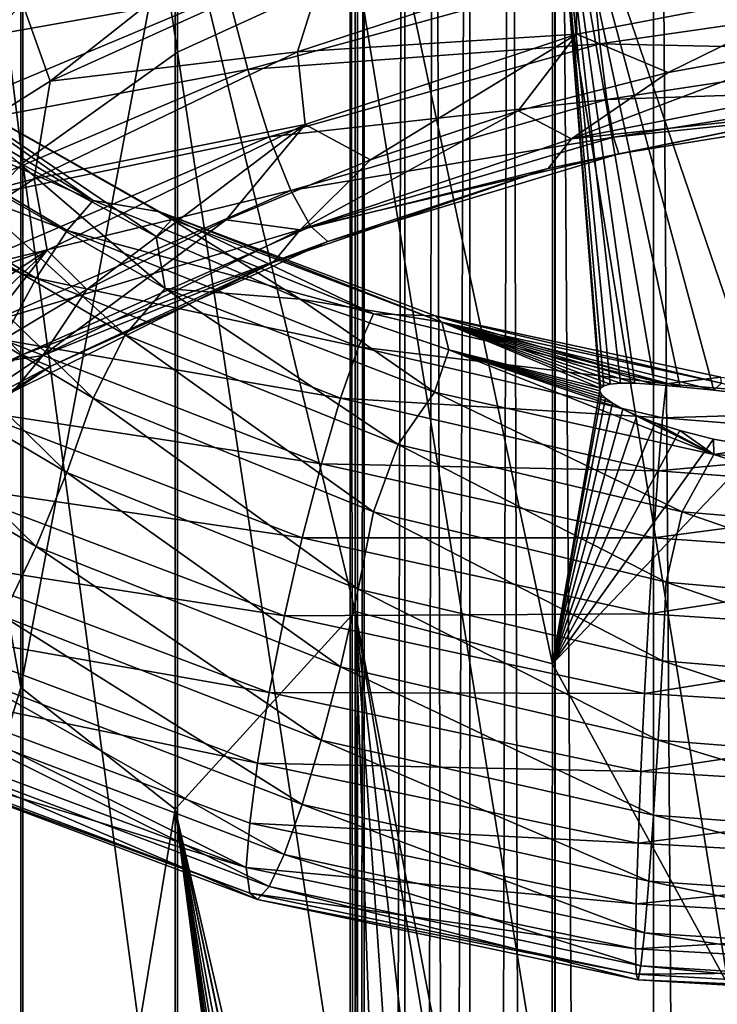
# Model space of a CAD drawing. Header units: metres. Extents: x -109 to 109, y -452 to 89.
# Tile 387 of 656: x -6.33 to -0.36, y -43.82 to -35.39. Entities that reach past the tile are written whole.
import ezdxf

# ---------------------------------------------------------------- set-up
doc = ezdxf.new("R2010")
doc.units = ezdxf.units.M
doc.layers.add('solid_K244270000C71_000_01', color=7, linetype='CONTINUOUS')
doc.layers.add('solid_k244270000c71_000_02', color=7, linetype='CONTINUOUS')

msp = doc.modelspace()

# ---------------------------------------------------------------- linework, layer by layer
at = {"layer": 'solid_K244270000C71_000_01'}
for points in [[(-1.420508, -35.000275, 815.856506), (-1.360745, -35.592628, 815.452881), (1.514215, -35.176086, 814.958252)], [(1.514215, -35.176086, 814.958252), (-1.360745, -35.592628, 815.452881), (1.447688, -35.654392, 814.425171)], [(-1.604352, -36.407417, 812.291809), (-0.775596, -35.839554, 811.592529), (0.516871, -35.6054, 811.338501)], [(0.768856, -35.94014, 811.862488), (-1.604352, -36.407417, 812.291809), (0.516871, -35.6054, 811.338501)], [(-1.360745, -35.592628, 815.452881), (-1.30096, -36.069771, 814.917969), (1.447688, -35.654392, 814.425171)], [(1.447688, -35.654392, 814.425171), (-1.30096, -36.069771, 814.917969), (1.385955, -35.980373, 813.795471)], [(-1.30096, -36.069771, 814.917969), (-1.245484, -36.39426, 814.286926), (1.385955, -35.980373, 813.795471)], [(1.385955, -35.980373, 813.795471), (-1.245484, -36.39426, 814.286926), (1.333435, -36.124462, 813.10614)], [(-1.245484, -36.39426, 814.286926), (-1.198288, -36.536621, 813.596802), (1.333435, -36.124462, 813.10614)], [(1.333435, -36.124462, 813.10614), (-1.198288, -36.536621, 813.596802), (0.606065, -36.170296, 812.57019)], [(-1.198288, -36.536621, 813.596802), (-1.803709, -36.661098, 812.976013), (0.606065, -36.170296, 812.57019)], [(-0.655596, -39.59977, 770.573364), (-0.795204, -40.203423, 770.734314), (1.734874, -40.426968, 771.249634)], [(1.798628, -39.807453, 771.100281), (-0.655596, -39.59977, 770.573364), (1.734874, -40.426968, 771.249634)]]:
    msp.add_3dface(points, dxfattribs=at)
at = {"layer": 'solid_k244270000c71_000_02'}
for points in [[(-3.5, -22.22611, 374.499908), (-3.5, -153.699997, 374.499908), (-3.38074, -153.699997, 375.405762)], [(-3.5, -22.22611, 374.499908), (-3.38175, -22.244411, 373.597809), (-3.5, -153.699997, 374.499908)], [(-3.38175, -22.244411, 375.402008), (-3.5, -22.22611, 374.499908), (-3.38074, -153.699997, 375.405762)], [(-3.38175, -22.244411, 373.597809), (-3.38074, -153.699997, 373.594025), (-3.5, -153.699997, 374.499908)], [(-3.38175, -22.244411, 373.597809), (-3.033048, -22.294632, 372.753296), (-3.38074, -153.699997, 373.594025)], [(-3.033048, -22.294632, 376.246521), (-3.38175, -22.244411, 375.402008), (-3.38074, -153.699997, 375.405762)], [(-3.033048, -22.294632, 372.753296), (-3.031089, -153.699997, 372.749908), (-3.38074, -153.699997, 373.594025)], [(-3.033048, -22.294632, 376.246521), (-3.38074, -153.699997, 375.405762), (-3.031089, -153.699997, 376.249908)], [(-3.033048, -22.294632, 372.753296), (-2.778137, -22.327826, 372.371063), (-3.031089, -153.699997, 372.749908)], [(-2.778136, -22.327826, 376.628754), (-3.033048, -22.294632, 376.246521), (-3.031089, -153.699997, 376.249908)], [(-2.778137, -22.327826, 372.371063), (-2.474925, -22.363464, 372.025085), (-3.031089, -153.699997, 372.749908)], [(-2.778136, -22.327826, 376.628754), (-3.031089, -153.699997, 376.249908), (-2.474874, -153.699997, 376.974792)], [(-2.474925, -22.363464, 376.974731), (-2.778136, -22.327826, 376.628754), (-2.474874, -153.699997, 376.974792)], [(-2.474925, -22.363464, 372.025085), (-2.474874, -153.699997, 372.025024), (-3.031089, -153.699997, 372.749908)], [(-2.474925, -22.363464, 372.025085), (-2.128955, -22.39905, 371.721863), (-2.474874, -153.699997, 372.025024)], [(-2.128955, -22.39905, 377.277954), (-2.474925, -22.363464, 376.974731), (-2.474874, -153.699997, 376.974792)], [(-2.128955, -22.39905, 371.721863), (-1.75, -153.699997, 371.468811), (-2.474874, -153.699997, 372.025024)], [(-2.128955, -22.39905, 377.277954), (-2.474874, -153.699997, 376.974792), (-1.75, -153.699997, 377.531006)], [(-2.128955, -22.39905, 371.721863), (-1.746732, -22.432095, 371.466919), (-1.75, -153.699997, 371.468811)], [(-1.746731, -22.432095, 377.532867), (-2.128955, -22.39905, 377.277954), (-1.75, -153.699997, 377.531006)], [(-1.746732, -22.432095, 371.466919), (-0.905867, -153.699997, 371.119171), (-1.75, -153.699997, 371.468811)], [(-1.746731, -22.432095, 377.532867), (-1.75, -153.699997, 377.531006), (-0.905867, -153.699997, 377.880646)], [(-1.746732, -22.432095, 371.466919), (-0.902252, -22.481905, 371.118195), (-0.905867, -153.699997, 371.119171)], [(-0.902251, -22.481905, 377.881622), (-1.746731, -22.432095, 377.532867), (-0.905867, -153.699997, 377.880646)], [(-0.902252, -22.481905, 371.118195), (0, -22.5, 370.999908), (-0.905867, -153.699997, 371.119171)], [(-0.902251, -22.481905, 377.881622), (-0.905867, -153.699997, 377.880646), (0, -153.699997, 377.999908)], [(0, -22.5, 370.999908), (0, -153.699997, 370.999908), (-0.905867, -153.699997, 371.119171)], [(0, -22.5, 377.999908), (-0.902251, -22.481905, 377.881622), (0, -153.699997, 377.999908)], [(-6.304805, -26.96813, 777.733093), (-4.980319, -35.666546, 792.186951), (-4.980319, -25.966936, 778.371338)], [(-4.980319, -25.966936, 778.371338), (-4.980319, -35.666546, 792.186951), (-3.437735, -34.96072, 792.721985)], [(-7.353192, -28.17984, 776.960693), (-6.304805, -36.612766, 791.469788), (-6.304805, -26.96813, 777.733093)], [(-6.304805, -26.96813, 777.733093), (-6.304805, -36.612766, 791.469788), (-4.980319, -35.666546, 792.186951)], [(-7.353192, -28.17984, 776.960693), (-7.353192, -37.757942, 790.601746), (-6.304805, -36.612766, 791.469788)], [(-1.767249, -33.436985, 761.369324), (0, -30.776539, 756.141907), (0, -38.604076, 769.570862)], [(-6.320303, -33.003544, 765.853088), (-6.320303, -41.104095, 778.352295), (-7.364774, -35.353928, 772.387451)], [(-4.999055, -34.081013, 765.334839), (-6.320303, -41.104095, 778.352295), (-6.320303, -33.003544, 765.853088)], [(-3.458888, -32.964348, 761.650452), (-3.458888, -40.453098, 773.734802), (-4.999055, -34.081013, 765.334839)], [(-1.767249, -40.90284, 773.418274), (-3.458888, -40.453098, 773.734802), (-3.458888, -32.964348, 761.650452)], [(-1.767249, -33.436985, 761.369324), (-1.767249, -40.90284, 773.418274), (-3.458888, -32.964348, 761.650452)], [(-0.386432, -38.560345, 769.518677), (-1.767249, -33.436985, 761.369324), (0, -38.604076, 769.570862)], [(-1.361102, -38.563873, 769.71167), (-1.767249, -40.90284, 773.418274), (-1.767249, -33.436985, 761.369324)], [(-1.355274, -38.541058, 769.674194), (-1.361102, -38.563873, 769.71167), (-1.767249, -33.436985, 761.369324)], [(-1.328286, -38.521614, 769.635742), (-1.355274, -38.541058, 769.674194), (-1.767249, -33.436985, 761.369324)], [(-1.27264, -38.506969, 769.596802), (-1.328286, -38.521614, 769.635742), (-1.767249, -33.436985, 761.369324)], [(-1.184132, -38.499554, 769.561157), (-1.27264, -38.506969, 769.596802), (-1.767249, -33.436985, 761.369324)], [(-1.061857, -38.500362, 769.532166), (-1.184132, -38.499554, 769.561157), (-1.767249, -33.436985, 761.369324)], [(-0.894195, -38.510166, 769.511414), (-1.061857, -38.500362, 769.532166), (-1.767249, -33.436985, 761.369324)], [(-0.674988, -38.529732, 769.504272), (-0.894195, -38.510166, 769.511414), (-1.767249, -33.436985, 761.369324)], [(-0.386432, -38.560345, 769.518677), (-0.674988, -38.529732, 769.504272), (-1.767249, -33.436985, 761.369324)], [(-4.999055, -34.081013, 765.334839), (-4.999055, -42.147388, 777.765442), (-6.320303, -41.104095, 778.352295)], [(-3.458888, -40.453098, 773.734802), (-4.999055, -42.147388, 777.765442), (-4.999055, -34.081013, 765.334839)], [(-6.069023, -35.912601, 810.877502), (-6.307651, -35.249714, 810.885071), (-3.836303, -34.148914, 810.979736)], [(-3.69117, -34.838959, 810.953491), (-6.069023, -35.912601, 810.877502), (-3.836303, -34.148914, 810.979736)], [(-1.744606, -34.526196, 793.051331), (0, -45.258682, 806.240356), (0, -34.381973, 793.160645)], [(-7.900163, -35.057236, 815.858826), (-7.71641, -35.723232, 816.020691), (-4.693108, -34.467445, 816.262939)], [(-4.693108, -34.467445, 816.262939), (-7.71641, -35.723232, 816.020691), (-4.547975, -35.161072, 816.227966)], [(-3.437735, -34.96072, 792.721985), (-1.744606, -45.393581, 806.119751), (-1.744606, -34.526196, 793.051331)], [(-1.744606, -34.526196, 793.051331), (-1.744606, -45.393581, 806.119751), (0, -45.258682, 806.240356)], [(-6.307651, -35.249714, 810.885071), (-8.581551, -36.668461, 810.511292), (-6.588395, -34.624626, 811.075012)], [(-3.951812, -35.661987, 811.112366), (-6.069023, -35.912601, 810.877502), (-3.69117, -34.838959, 810.953491)], [(-1.574191, -34.88335, 810.946045), (-3.951812, -35.661987, 811.112366), (-3.69117, -34.838959, 810.953491)], [(-1.558034, -35.512615, 811.256348), (-3.951812, -35.661987, 811.112366), (-1.574191, -34.88335, 810.946045)], [(0.81816, -35.053867, 810.818054), (-1.558034, -35.512615, 811.256348), (-1.574191, -34.88335, 810.946045)], [(-4.980319, -35.666546, 792.186951), (-3.437735, -45.800003, 805.756287), (-3.437735, -34.96072, 792.721985)], [(-3.437735, -34.96072, 792.721985), (-3.437735, -45.800003, 805.756287), (-1.744606, -45.393581, 806.119751)], [(-4.547975, -35.161072, 816.227966), (-4.377227, -35.814709, 816.001892), (-1.420508, -35.000275, 815.856506)], [(-1.420508, -35.000275, 815.856506), (-4.377227, -35.814709, 816.001892), (-1.360745, -35.592628, 815.452881)], [(0.81816, -35.053867, 810.818054), (-0.775596, -35.839554, 811.592529), (-1.558034, -35.512615, 811.256348)], [(0.81816, -35.053867, 810.818054), (0.516871, -35.6054, 811.338501), (-0.775596, -35.839554, 811.592529)], [(-7.71641, -35.723232, 816.020691), (-7.477782, -36.389812, 816.004639), (-4.547975, -35.161072, 816.227966)], [(-4.547975, -35.161072, 816.227966), (-7.477782, -36.389812, 816.004639), (-4.377227, -35.814709, 816.001892)], [(-8.256898, -37.291676, 810.532288), (-8.581551, -36.668461, 810.511292), (-6.307651, -35.249714, 810.885071)], [(-6.069023, -35.912601, 810.877502), (-8.256898, -37.291676, 810.532288), (-6.307651, -35.249714, 810.885071)], [(-6.320303, -41.104095, 778.352295), (-7.364774, -44.53812, 785.462524), (-7.364774, -35.353928, 772.387451)], [(-1.558034, -35.512615, 811.256348), (-3.886487, -36.285458, 811.424194), (-3.951812, -35.661987, 811.112366)], [(-1.558034, -35.512615, 811.256348), (-3.32722, -36.588036, 811.858337), (-3.886487, -36.285458, 811.424194)], [(-1.558034, -35.512615, 811.256348), (-2.060901, -36.167393, 811.765808), (-3.32722, -36.588036, 811.858337)], [(-1.558034, -35.512615, 811.256348), (-0.775596, -35.839554, 811.592529), (-2.060901, -36.167393, 811.765808)], [(-7.923611, -35.607464, 767.726013), (-5.700886, -36.934971, 767.595459), (-8.235159, -35.823036, 767.16687)], [(-7.327026, -35.791069, 768.296875), (-5.700886, -36.934971, 767.595459), (-7.923611, -35.607464, 767.726013)], [(-4.377227, -35.814709, 816.001892), (-4.19307, -36.389511, 815.610718), (-1.360745, -35.592628, 815.452881)], [(-1.360745, -35.592628, 815.452881), (-4.19307, -36.389511, 815.610718), (-1.30096, -36.069771, 814.917969)], [(-6.304805, -36.612766, 791.469788), (-4.980319, -46.460186, 805.165894), (-4.980319, -35.666546, 792.186951)], [(-3.951812, -35.661987, 811.112366), (-6.208701, -36.748802, 811.010071), (-6.069023, -35.912601, 810.877502)], [(-3.886487, -36.285458, 811.424194), (-6.208701, -36.748802, 811.010071), (-3.951812, -35.661987, 811.112366)], [(-4.980319, -35.666546, 792.186951), (-4.980319, -46.460186, 805.165894), (-3.437735, -45.800003, 805.756287)], [(-8.235159, -35.823036, 767.16687), (-5.925039, -37.191124, 767.013672), (-8.601694, -36.184418, 766.692566)], [(-5.700886, -36.934971, 767.595459), (-5.925039, -37.191124, 767.013672), (-8.235159, -35.823036, 767.16687)], [(-7.477782, -36.389812, 816.004639), (-7.197038, -37.011963, 815.802307), (-4.377227, -35.814709, 816.001892)], [(-7.327026, -35.791069, 768.296875), (-7.18017, -35.875698, 768.902649), (-5.027792, -37.098476, 768.829224)], [(-7.327026, -35.791069, 768.296875), (-5.027792, -37.098476, 768.829224), (-5.130651, -37.032825, 768.215149)], [(-7.327026, -35.791069, 768.296875), (-5.130651, -37.032825, 768.215149), (-5.700886, -36.934971, 767.595459)], [(-4.377227, -35.814709, 816.001892), (-7.197038, -37.011963, 815.802307), (-4.19307, -36.389511, 815.610718)], [(-7.18017, -35.875698, 768.902649), (-6.349195, -36.605145, 769.406921), (-5.162702, -37.244625, 769.382141)], [(-5.027792, -37.098476, 768.829224), (-7.18017, -35.875698, 768.902649), (-5.162702, -37.244625, 769.382141)], [(-1.604352, -36.407417, 812.291809), (-2.060901, -36.167393, 811.765808), (-0.775596, -35.839554, 811.592529)], [(-6.208701, -36.748802, 811.010071), (-8.256898, -37.291676, 810.532288), (-6.069023, -35.912601, 810.877502)], [(0.768856, -35.94014, 811.862488), (0.606065, -36.170296, 812.57019), (-1.604352, -36.407417, 812.291809)], [(-4.19307, -36.389511, 815.610718), (-4.008847, -36.848965, 815.088867), (-1.30096, -36.069771, 814.917969)], [(-1.30096, -36.069771, 814.917969), (-4.008847, -36.848965, 815.088867), (-1.245484, -36.39426, 814.286926)], [(-8.601694, -36.184418, 766.692566), (-6.188754, -37.600163, 766.511292), (-8.997012, -36.659821, 766.32782)], [(-5.925039, -37.191124, 767.013672), (-6.188754, -37.600163, 766.511292), (-8.601694, -36.184418, 766.692566)], [(-3.928524, -37.186165, 812.449463), (-3.32722, -36.588036, 811.858337), (-2.060901, -36.167393, 811.765808)], [(-1.604352, -36.407417, 812.291809), (-3.928524, -37.186165, 812.449463), (-2.060901, -36.167393, 811.765808)], [(-1.604352, -36.407417, 812.291809), (0.606065, -36.170296, 812.57019), (-1.803709, -36.661098, 812.976013)], [(-3.886487, -36.285458, 811.424194), (-6.096309, -37.359161, 811.328308), (-6.208701, -36.748802, 811.010071)], [(-3.886487, -36.285458, 811.424194), (-5.757145, -37.698074, 811.806519), (-6.096309, -37.359161, 811.328308)], [(-3.886487, -36.285458, 811.424194), (-4.563036, -37.099445, 811.871155), (-5.757145, -37.698074, 811.806519)], [(-3.886487, -36.285458, 811.424194), (-3.32722, -36.588036, 811.858337), (-4.563036, -37.099445, 811.871155)], [(-7.197038, -37.011963, 815.802307), (-6.894248, -37.553028, 815.437866), (-4.19307, -36.389511, 815.610718)], [(-4.19307, -36.389511, 815.610718), (-6.894248, -37.553028, 815.437866), (-4.008847, -36.848965, 815.088867)], [(-4.008847, -36.848965, 815.088867), (-3.837898, -37.156883, 814.470581), (-1.245484, -36.39426, 814.286926)], [(-1.604352, -36.407417, 812.291809), (-1.803709, -36.661098, 812.976013), (-3.928524, -37.186165, 812.449463)], [(-1.245484, -36.39426, 814.286926), (-3.837898, -37.156883, 814.470581), (-1.198288, -36.536621, 813.596802)], [(-5.426731, -38.086643, 770.1922), (-7.232982, -36.457073, 769.933289), (-7.593548, -36.805634, 770.314148)], [(-6.349195, -36.605145, 769.406921), (-7.232982, -36.457073, 769.933289), (-5.086085, -37.687366, 769.847168)], [(-5.426731, -38.086643, 770.1922), (-5.086085, -37.687366, 769.847168), (-7.232982, -36.457073, 769.933289)], [(-3.837898, -37.156883, 814.470581), (-3.692466, -37.284931, 813.792053), (-1.198288, -36.536621, 813.596802)], [(-1.198288, -36.536621, 813.596802), (-3.692466, -37.284931, 813.792053), (-1.803709, -36.661098, 812.976013)], [(-6.188754, -37.600163, 766.511292), (-6.473178, -38.126854, 766.115051), (-8.997012, -36.659821, 766.32782)], [(-7.353192, -37.757942, 790.601746), (-6.304805, -47.345219, 804.37439), (-6.304805, -36.612766, 791.469788)], [(-5.162702, -37.244625, 769.382141), (-6.349195, -36.605145, 769.406921), (-5.086085, -37.687366, 769.847168)], [(-6.304805, -36.612766, 791.469788), (-6.304805, -47.345219, 804.37439), (-4.980319, -46.460186, 805.165894)], [(-3.928524, -37.186165, 812.449463), (-4.563036, -37.099445, 811.871155), (-3.32722, -36.588036, 811.858337)], [(-3.692466, -37.284931, 813.792053), (-4.158848, -37.465492, 813.106262), (-1.803709, -36.661098, 812.976013)], [(-3.928524, -37.186165, 812.449463), (-1.803709, -36.661098, 812.976013), (-4.158848, -37.465492, 813.106262)], [(-6.208701, -36.748802, 811.010071), (-8.275435, -38.120842, 810.654297), (-8.256898, -37.291676, 810.532288)], [(-6.096309, -37.359161, 811.328308), (-8.275435, -38.120842, 810.654297), (-6.208701, -36.748802, 811.010071)], [(-7.593548, -36.805634, 770.314148), (-7.926393, -37.303043, 770.552368), (-5.702888, -38.628414, 770.398315)], [(-5.426731, -38.086643, 770.1922), (-7.593548, -36.805634, 770.314148), (-5.702888, -38.628414, 770.398315)], [(-6.894248, -37.553028, 815.437866), (-6.591347, -37.978874, 814.943726), (-4.008847, -36.848965, 815.088867)], [(-4.008847, -36.848965, 815.088867), (-6.591347, -37.978874, 814.943726), (-3.837898, -37.156883, 814.470581)], [(-5.700886, -36.934971, 767.595459), (-3.299611, -37.906303, 767.668152), (-5.925039, -37.191124, 767.013672)], [(-5.130651, -37.032825, 768.215149), (-3.299611, -37.906303, 767.668152), (-5.700886, -36.934971, 767.595459)], [(-5.130651, -37.032825, 768.215149), (-5.027792, -37.098476, 768.829224), (-2.716786, -37.977692, 768.955322)], [(-5.130651, -37.032825, 768.215149), (-2.716786, -37.977692, 768.955322), (-2.772403, -37.923351, 768.335938)], [(-5.130651, -37.032825, 768.215149), (-2.772403, -37.923351, 768.335938), (-3.299611, -37.906303, 767.668152)], [(-6.591347, -37.978874, 814.943726), (-6.310274, -38.255684, 814.35199), (-3.837898, -37.156883, 814.470581)], [(-3.837898, -37.156883, 814.470581), (-6.310274, -38.255684, 814.35199), (-3.692466, -37.284931, 813.792053)], [(-6.133103, -38.262997, 812.342224), (-5.757145, -37.698074, 811.806519), (-4.563036, -37.099445, 811.871155)], [(-3.928524, -37.186165, 812.449463), (-6.133103, -38.262997, 812.342224), (-4.563036, -37.099445, 811.871155)], [(-5.027792, -37.098476, 768.829224), (-5.162702, -37.244625, 769.382141), (-3.929161, -37.781364, 769.416748)], [(-2.716786, -37.977692, 768.955322), (-5.027792, -37.098476, 768.829224), (-3.929161, -37.781364, 769.416748)], [(-5.925039, -37.191124, 767.013672), (-3.429348, -38.188549, 767.070984), (-6.188754, -37.600163, 766.511292)], [(-3.928524, -37.186165, 812.449463), (-4.158848, -37.465492, 813.106262), (-6.133103, -38.262997, 812.342224)], [(-3.299611, -37.906303, 767.668152), (-3.429348, -38.188549, 767.070984), (-5.925039, -37.191124, 767.013672)], [(-3.929161, -37.781364, 769.416748), (-5.162702, -37.244625, 769.382141), (-5.086085, -37.687366, 769.847168)], [(-8.238585, -37.897751, 770.625183), (-5.927504, -39.262665, 770.442261), (-7.926393, -37.303043, 770.552368)], [(-5.927504, -39.262665, 770.442261), (-5.702888, -38.628414, 770.398315), (-7.926393, -37.303043, 770.552368)], [(-6.310274, -38.255684, 814.35199), (-6.071154, -38.357311, 813.697083), (-3.692466, -37.284931, 813.792053)], [(-3.692466, -37.284931, 813.792053), (-6.071154, -38.357311, 813.697083), (-4.158848, -37.465492, 813.106262)], [(-6.096309, -37.359161, 811.328308), (-8.119576, -38.711277, 810.983459), (-8.275435, -38.120842, 810.654297)], [(-6.096309, -37.359161, 811.328308), (-7.976373, -39.142097, 811.455017), (-8.119576, -38.711277, 810.983459)], [(-6.096309, -37.359161, 811.328308), (-6.898465, -38.380318, 811.66687), (-7.976373, -39.142097, 811.455017)], [(-6.096309, -37.359161, 811.328308), (-5.757145, -37.698074, 811.806519), (-6.898465, -38.380318, 811.66687)], [(-6.071154, -38.357311, 813.697083), (-6.38858, -38.569176, 812.968689), (-4.158848, -37.465492, 813.106262)], [(-6.133103, -38.262997, 812.342224), (-4.158848, -37.465492, 813.106262), (-6.38858, -38.569176, 812.968689)], [(-6.188754, -37.600163, 766.511292), (-3.581984, -38.628414, 766.5495), (-6.473178, -38.126854, 766.115051)], [(-3.429348, -38.188549, 767.070984), (-3.581984, -38.628414, 766.5495), (-6.188754, -37.600163, 766.511292)], [(-7.353192, -37.757942, 790.601746), (-7.353192, -48.41634, 803.416504), (-6.304805, -47.345219, 804.37439)], [(-6.133103, -38.262997, 812.342224), (-6.898465, -38.380318, 811.66687), (-5.757145, -37.698074, 811.806519)], [(-3.08962, -39.023502, 770.273804), (-5.086085, -37.687366, 769.847168), (-5.426731, -38.086643, 770.1922)], [(-3.929161, -37.781364, 769.416748), (-5.086085, -37.687366, 769.847168), (-2.77889, -38.576199, 769.962158)], [(-3.08962, -39.023502, 770.273804), (-2.77889, -38.576199, 769.962158), (-5.086085, -37.687366, 769.847168)], [(-2.655187, -38.214413, 769.51355), (-3.929161, -37.781364, 769.416748), (-2.77889, -38.576199, 769.962158)], [(-2.716786, -37.977692, 768.955322), (-3.929161, -37.781364, 769.416748), (-2.655187, -38.214413, 769.51355)], [(-8.605548, -38.486332, 770.52948), (-6.191527, -39.897827, 770.314026), (-8.238585, -37.897751, 770.625183)], [(-6.191527, -39.897827, 770.314026), (-5.927504, -39.262665, 770.442261), (-8.238585, -37.897751, 770.625183)], [(-3.299611, -37.906303, 767.668152), (-0.794925, -38.503513, 767.959229), (-3.429348, -38.188549, 767.070984)], [(-2.772403, -37.923351, 768.335938), (-0.794925, -38.503513, 767.959229), (-3.299611, -37.906303, 767.668152)], [(-2.772403, -37.923351, 768.335938), (-2.716786, -37.977692, 768.955322), (-0.320365, -38.499054, 769.293701)], [(-2.772403, -37.923351, 768.335938), (-0.320365, -38.499054, 769.293701), (-0.326992, -38.448036, 768.672363)], [(-2.772403, -37.923351, 768.335938), (-0.326992, -38.448036, 768.672363), (-0.794925, -38.503513, 767.959229)], [(-6.591347, -37.978874, 814.943726), (-8.96752, -39.434265, 814.499512), (-6.310274, -38.255684, 814.35199)], [(-2.716786, -37.977692, 768.955322), (-1.355274, -38.541058, 769.674194), (-1.328286, -38.521614, 769.635742)], [(-2.716786, -37.977692, 768.955322), (-2.655187, -38.214413, 769.51355), (-1.355274, -38.541058, 769.674194)], [(-2.716786, -37.977692, 768.955322), (-1.328286, -38.521614, 769.635742), (-1.27264, -38.506969, 769.596802)], [(-2.716786, -37.977692, 768.955322), (-1.27264, -38.506969, 769.596802), (-1.184132, -38.499554, 769.561157)], [(-2.716786, -37.977692, 768.955322), (-1.184132, -38.499554, 769.561157), (-1.061857, -38.500362, 769.532166)], [(-2.716786, -37.977692, 768.955322), (-1.061857, -38.500362, 769.532166), (-0.894195, -38.510166, 769.511414)], [(-2.716786, -37.977692, 768.955322), (-0.894195, -38.510166, 769.511414), (-0.674988, -38.529732, 769.504272)], [(-2.716786, -37.977692, 768.955322), (-0.674988, -38.529732, 769.504272), (-0.386432, -38.560345, 769.518677)], [(-0.320365, -38.499054, 769.293701), (-2.716786, -37.977692, 768.955322), (-0.386432, -38.560345, 769.518677)], [(-5.426731, -38.086643, 770.1922), (-5.702888, -38.628414, 770.398315), (-3.30077, -39.601101, 770.453857)], [(-3.08962, -39.023502, 770.273804), (-5.426731, -38.086643, 770.1922), (-3.30077, -39.601101, 770.453857)], [(-6.473178, -38.126854, 766.115051), (-3.746605, -39.188419, 766.131775), (-6.757705, -38.729343, 765.847778)], [(-3.581984, -38.628414, 766.5495), (-3.746605, -39.188419, 766.131775), (-6.473178, -38.126854, 766.115051)], [(-8.96752, -39.434265, 814.499512), (-8.58512, -39.666492, 813.947449), (-6.310274, -38.255684, 814.35199)], [(-6.310274, -38.255684, 814.35199), (-8.58512, -39.666492, 813.947449), (-6.071154, -38.357311, 813.697083)], [(-6.133103, -38.262997, 812.342224), (-6.38858, -38.569176, 812.968689), (-8.150474, -39.615547, 811.985229)], [(-6.133103, -38.262997, 812.342224), (-8.150474, -39.615547, 811.985229), (-6.898465, -38.380318, 811.66687)], [(-3.429348, -38.188549, 767.070984), (-0.82618, -38.796631, 767.354553), (-3.581984, -38.628414, 766.5495)], [(-0.794925, -38.503513, 767.959229), (-0.82618, -38.796631, 767.354553), (-3.429348, -38.188549, 767.070984)], [(-2.655187, -38.214413, 769.51355), (-2.77889, -38.576199, 769.962158), (-0.384367, -39.109001, 770.291321)], [(-2.655187, -38.214413, 769.51355), (-1.16434, -38.721451, 769.902954), (-1.253193, -38.671646, 769.848938)], [(-2.655187, -38.214413, 769.51355), (-0.384367, -39.109001, 770.291321), (-1.16434, -38.721451, 769.902954)], [(-2.655187, -38.214413, 769.51355), (-1.253193, -38.671646, 769.848938), (-1.314746, -38.627499, 769.797424)], [(-2.655187, -38.214413, 769.51355), (-1.314746, -38.627499, 769.797424), (-1.348612, -38.592205, 769.752197)], [(-2.655187, -38.214413, 769.51355), (-1.348612, -38.592205, 769.752197), (-1.361102, -38.563873, 769.71167)], [(-2.655187, -38.214413, 769.51355), (-1.361102, -38.563873, 769.71167), (-1.355274, -38.541058, 769.674194)], [(-8.58512, -39.666492, 813.947449), (-8.259797, -39.730469, 813.327454), (-6.071154, -38.357311, 813.697083)], [(-6.071154, -38.357311, 813.697083), (-8.259797, -39.730469, 813.327454), (-6.38858, -38.569176, 812.968689)], [(-6.476054, -40.493774, 770.032349), (-6.191527, -39.897827, 770.314026), (-8.605548, -38.486332, 770.52948)], [(-0.794925, -38.503513, 767.959229), (1.734265, -38.718029, 768.478394), (-0.82618, -38.796631, 767.354553)], [(-0.326992, -38.448036, 768.672363), (1.734265, -38.718029, 768.478394), (-0.794925, -38.503513, 767.959229)], [(-0.320365, -38.499054, 769.293701), (-0.386432, -38.560345, 769.518677), (0, -38.604076, 769.570862)], [(-0.655596, -39.59977, 770.573364), (-2.77889, -38.576199, 769.962158), (-3.08962, -39.023502, 770.273804)], [(-0.655596, -39.59977, 770.573364), (-0.384367, -39.109001, 770.291321), (-2.77889, -38.576199, 769.962158)], [(-1.361102, -38.563873, 769.71167), (-1.348612, -38.592205, 769.752197), (-1.767249, -40.90284, 773.418274)], [(-1.348612, -38.592205, 769.752197), (-1.314746, -38.627499, 769.797424), (-1.767249, -40.90284, 773.418274)], [(-5.927504, -39.262665, 770.442261), (-3.430775, -40.261375, 770.477966), (-5.702888, -38.628414, 770.398315)], [(-3.430775, -40.261375, 770.477966), (-3.30077, -39.601101, 770.453857), (-5.702888, -38.628414, 770.398315)], [(-3.581984, -38.628414, 766.5495), (-0.862952, -39.249638, 766.823486), (-3.746605, -39.188419, 766.131775)], [(-0.82618, -38.796631, 767.354553), (-0.862952, -39.249638, 766.823486), (-3.581984, -38.628414, 766.5495)], [(-1.314746, -38.627499, 769.797424), (-1.253193, -38.671646, 769.848938), (-1.767249, -40.90284, 773.418274)], [(-1.253193, -38.671646, 769.848938), (-1.16434, -38.721451, 769.902954), (-1.767249, -40.90284, 773.418274)], [(-6.757705, -38.729343, 765.847778), (-3.911286, -39.824253, 765.842102), (-7.021729, -39.366089, 765.731995)], [(-3.746605, -39.188419, 766.131775), (-3.911286, -39.824253, 765.842102), (-6.757705, -38.729343, 765.847778)], [(-1.16434, -38.721451, 769.902954), (-1.04588, -38.776295, 769.959717), (-1.767249, -40.90284, 773.418274)], [(-0.384367, -39.109001, 770.291321), (-1.04588, -38.776295, 769.959717), (-1.16434, -38.721451, 769.902954)], [(1.734265, -38.718029, 768.478394), (1.802454, -39.006443, 767.874329), (-0.82618, -38.796631, 767.354553)], [(-1.04588, -38.776295, 769.959717), (-0.887237, -38.837875, 770.021973), (-1.767249, -40.90284, 773.418274)], [(-0.887237, -38.837875, 770.021973), (-0.676154, -38.905651, 770.091431), (-1.767249, -40.90284, 773.418274)], [(-0.384367, -39.109001, 770.291321), (-0.887237, -38.837875, 770.021973), (-1.04588, -38.776295, 769.959717)], [(-0.384367, -39.109001, 770.291321), (-0.676154, -38.905651, 770.091431), (-0.887237, -38.837875, 770.021973)], [(-0.82618, -38.796631, 767.354553), (1.802454, -39.006443, 767.874329), (-0.862952, -39.249638, 766.823486)], [(-0.676154, -38.905651, 770.091431), (-0.389392, -38.978275, 770.170959), (-1.767249, -40.90284, 773.418274)], [(-0.384367, -39.109001, 770.291321), (-0.389392, -38.978275, 770.170959), (-0.676154, -38.905651, 770.091431)], [(-3.08962, -39.023502, 770.273804), (-3.30077, -39.601101, 770.453857), (-0.795204, -40.203423, 770.734314)], [(-0.655596, -39.59977, 770.573364), (-3.08962, -39.023502, 770.273804), (-0.795204, -40.203423, 770.734314)], [(-0.389392, -38.978275, 770.170959), (0, -39.047306, 770.261658), (-1.767249, -40.90284, 773.418274)], [(1.802454, -39.006443, 767.874329), (1.882679, -39.454494, 767.343872), (-0.862952, -39.249638, 766.823486)], [(-0.384367, -39.109001, 770.291321), (0, -39.047306, 770.261658), (-0.389392, -38.978275, 770.170959)], [(-1.767249, -40.90284, 773.418274), (0, -39.047306, 770.261658), (0, -44.131359, 777.75293)], [(1.798628, -39.807453, 771.100281), (-0.384367, -39.109001, 770.291321), (-0.655596, -39.59977, 770.573364)], [(-0.384367, -39.109001, 770.291321), (2.021948, -39.278408, 770.843628), (0, -39.047306, 770.261658)], [(1.798628, -39.807453, 771.100281), (2.021948, -39.278408, 770.843628), (-0.384367, -39.109001, 770.291321)], [(-3.746605, -39.188419, 766.131775), (-0.902612, -39.824081, 766.394958), (-3.911286, -39.824253, 765.842102)], [(-0.862952, -39.249638, 766.823486), (-0.902612, -39.824081, 766.394958), (-3.746605, -39.188419, 766.131775)], [(-6.191527, -39.897827, 770.314026), (-3.583589, -40.927017, 770.327393), (-5.927504, -39.262665, 770.442261)], [(-3.583589, -40.927017, 770.327393), (-3.430775, -40.261375, 770.477966), (-5.927504, -39.262665, 770.442261)], [(-0.862952, -39.249638, 766.823486), (1.882679, -39.454494, 767.343872), (-0.902612, -39.824081, 766.394958)], [(-7.021729, -39.366089, 765.731995), (-4.0641, -40.491898, 765.70459), (-7.246345, -39.996304, 765.783142)], [(-3.911286, -39.824253, 765.842102), (-4.0641, -40.491898, 765.70459), (-7.021729, -39.366089, 765.731995)], [(1.882679, -39.454494, 767.343872), (1.969203, -40.024067, 766.91571), (-0.902612, -39.824081, 766.394958)], [(-3.430775, -40.261375, 770.477966), (-0.826524, -40.875534, 770.748291), (-3.30077, -39.601101, 770.453857)], [(-0.826524, -40.875534, 770.748291), (-0.795204, -40.203423, 770.734314), (-3.30077, -39.601101, 770.453857)], [(-3.911286, -39.824253, 765.842102), (-0.942286, -40.474571, 766.093994), (-4.0641, -40.491898, 765.70459)], [(-0.902612, -39.824081, 766.394958), (-0.942286, -40.474571, 766.093994), (-3.911286, -39.824253, 765.842102)], [(-0.902612, -39.824081, 766.394958), (1.969203, -40.024067, 766.91571), (-0.942286, -40.474571, 766.093994)], [(-6.476054, -40.493774, 770.032349), (-3.74827, -41.555759, 770.022583), (-6.191527, -39.897827, 770.314026)], [(-3.74827, -41.555759, 770.022583), (-3.583589, -40.927017, 770.327393), (-6.191527, -39.897827, 770.314026)], [(-7.246345, -39.996304, 765.783142), (-4.194106, -41.148315, 765.736084), (-7.419518, -40.580849, 765.987976)], [(-4.0641, -40.491898, 765.70459), (-4.194106, -41.148315, 765.736084), (-7.246345, -39.996304, 765.783142)], [(1.969203, -40.024067, 766.91571), (2.055759, -40.670101, 766.61499), (-0.942286, -40.474571, 766.093994)], [(-0.826524, -40.875534, 770.748291), (1.803204, -41.096432, 771.263428), (-0.795204, -40.203423, 770.734314)], [(1.803204, -41.096432, 771.263428), (1.734874, -40.426968, 771.249634), (-0.795204, -40.203423, 770.734314)], [(-3.583589, -40.927017, 770.327393), (-0.863339, -41.554756, 770.586365), (-3.430775, -40.261375, 770.477966)], [(-0.863339, -41.554756, 770.586365), (-0.826524, -40.875534, 770.748291), (-3.430775, -40.261375, 770.477966)], [(-3.458888, -40.453098, 773.734802), (-3.461712, -48.81279, 785.232605), (-4.999055, -42.147388, 777.765442)], [(-3.417575, -48.822666, 785.213562), (-3.461712, -48.81279, 785.232605), (-3.458888, -40.453098, 773.734802)], [(-3.173623, -48.881435, 785.122253), (-3.417575, -48.822666, 785.213562), (-3.458888, -40.453098, 773.734802)], [(-2.871872, -48.959087, 785.035156), (-3.173623, -48.881435, 785.122253), (-3.458888, -40.453098, 773.734802)], [(-2.495459, -49.057079, 784.957092), (-2.871872, -48.959087, 785.035156), (-3.458888, -40.453098, 773.734802)], [(-2.010607, -49.178661, 784.895996), (-2.495459, -49.057079, 784.957092), (-3.458888, -40.453098, 773.734802)], [(-1.777887, -49.233822, 784.880127), (-2.010607, -49.178661, 784.895996), (-3.458888, -40.453098, 773.734802)], [(-1.767249, -40.90284, 773.418274), (-1.777887, -49.233822, 784.880127), (-3.458888, -40.453098, 773.734802)], [(-6.760478, -41.010815, 769.623657), (-3.912891, -42.105595, 769.591614), (-6.476054, -40.493774, 770.032349)], [(-3.912891, -42.105595, 769.591614), (-3.74827, -41.555759, 770.022583), (-6.476054, -40.493774, 770.032349)], [(-4.0641, -40.491898, 765.70459), (-0.979101, -41.15601, 765.945435), (-4.194106, -41.148315, 765.736084)], [(-0.942286, -40.474571, 766.093994), (-0.979101, -41.15601, 765.945435), (-4.0641, -40.491898, 765.70459)], [(-0.942286, -40.474571, 766.093994), (2.055759, -40.670101, 766.61499), (-0.979101, -41.15601, 765.945435)], [(-7.419518, -40.580849, 765.987976), (-4.294336, -41.752945, 765.9245), (-7.530944, -41.081242, 766.32666)], [(-4.194106, -41.148315, 765.736084), (-4.294336, -41.752945, 765.9245), (-7.419518, -40.580849, 765.987976)], [(2.055759, -40.670101, 766.61499), (2.136078, -41.347843, 766.466431), (-0.979101, -41.15601, 765.945435)], [(-0.863339, -41.554756, 770.586365), (1.883523, -41.771954, 771.101685), (-0.826524, -40.875534, 770.748291)], [(1.883523, -41.771954, 771.101685), (1.803204, -41.096432, 771.263428), (-0.826524, -40.875534, 770.748291)], [(-3.74827, -41.555759, 770.022583), (-0.903013, -42.19788, 770.269897), (-3.583589, -40.927017, 770.327393)], [(-0.903013, -42.19788, 770.269897), (-0.863339, -41.554756, 770.586365), (-3.583589, -40.927017, 770.327393)], [(-1.767249, -40.90284, 773.418274), (0, -44.131359, 777.75293), (-1.777887, -49.233822, 784.880127)], [(-7.024193, -41.409576, 769.114136), (-4.065526, -42.534821, 769.062378), (-6.760478, -41.010815, 769.623657)], [(-4.065526, -42.534821, 769.062378), (-3.912891, -42.105595, 769.591614), (-6.760478, -41.010815, 769.623657)], [(-7.530944, -41.081242, 766.32666), (-4.392236, -42.645027, 766.697021), (-7.574114, -41.457119, 766.78009)], [(-7.530944, -41.081242, 766.32666), (-4.358828, -42.266125, 766.250977), (-4.392236, -42.645027, 766.697021)], [(-4.294336, -41.752945, 765.9245), (-4.358828, -42.266125, 766.250977), (-7.530944, -41.081242, 766.32666)], [(-6.320303, -41.104095, 778.352295), (-6.320303, -50.138226, 790.194397), (-7.364774, -44.53812, 785.462524)], [(-4.999055, -42.147388, 777.765442), (-6.320303, -50.138226, 790.194397), (-6.320303, -41.104095, 778.352295)], [(-4.194106, -41.148315, 765.736084), (-1.010422, -41.824364, 765.966858), (-4.294336, -41.752945, 765.9245)], [(-0.979101, -41.15601, 765.945435), (-1.010422, -41.824364, 765.966858), (-4.194106, -41.148315, 765.736084)], [(-0.979101, -41.15601, 765.945435), (2.136078, -41.347843, 766.466431), (-1.010422, -41.824364, 765.966858)], [(2.136078, -41.347843, 766.466431), (2.204408, -42.013554, 766.487732), (-1.010422, -41.824364, 765.966858)], [(-7.574114, -41.457119, 766.78009), (-4.392236, -42.645027, 766.697021), (-7.531711, -41.681358, 767.319702)], [(-7.248346, -41.65752, 768.532654), (-4.195264, -42.808762, 768.465271), (-7.024193, -41.409576, 769.114136)], [(-4.195264, -42.808762, 768.465271), (-4.065526, -42.534821, 769.062378), (-7.024193, -41.409576, 769.114136)], [(-3.912891, -42.105595, 769.591614), (-0.942673, -42.761894, 769.82782), (-3.74827, -41.555759, 770.022583)], [(-0.942673, -42.761894, 769.82782), (-0.903013, -42.19788, 770.269897), (-3.74827, -41.555759, 770.022583)], [(-0.903013, -42.19788, 770.269897), (1.970078, -42.410633, 770.785522), (-0.863339, -41.554756, 770.586365)], [(1.970078, -42.410633, 770.785522), (1.883523, -41.771954, 771.101685), (-0.863339, -41.554756, 770.586365)], [(-7.531711, -41.681358, 767.319702), (-4.359272, -42.865826, 767.23645), (-7.420953, -41.748283, 767.920044)], [(-4.392236, -42.645027, 766.697021), (-4.359272, -42.865826, 767.23645), (-7.531711, -41.681358, 767.319702)], [(-7.420953, -41.748283, 767.920044), (-4.295167, -42.919674, 767.842041), (-7.248346, -41.65752, 768.532654)], [(-4.295167, -42.919674, 767.842041), (-4.195264, -42.808762, 768.465271), (-7.248346, -41.65752, 768.532654)], [(-4.359272, -42.865826, 767.23645), (-4.295167, -42.919674, 767.842041), (-7.420953, -41.748283, 767.920044)], [(-4.294336, -41.752945, 765.9245), (-1.034569, -42.438408, 766.146667), (-4.358828, -42.266125, 766.250977)], [(-1.010422, -41.824364, 765.966858), (-1.034569, -42.438408, 766.146667), (-4.294336, -41.752945, 765.9245)], [(-1.010422, -41.824364, 765.966858), (2.204408, -42.013554, 766.487732), (-1.034569, -42.438408, 766.146667)], [(2.204408, -42.013554, 766.487732), (2.257089, -42.626106, 766.667297), (-1.034569, -42.438408, 766.146667)], [(-4.999055, -42.147388, 777.765442), (-4.999055, -51.143112, 789.540894), (-6.320303, -50.138226, 790.194397)], [(-4.118423, -48.905914, 785.880127), (-4.999055, -51.143112, 789.540894), (-4.999055, -42.147388, 777.765442)], [(-4.119579, -48.858715, 785.821411), (-4.118423, -48.905914, 785.880127), (-4.999055, -42.147388, 777.765442)], [(-4.108031, -48.822121, 785.764709), (-4.119579, -48.858715, 785.821411), (-4.999055, -42.147388, 777.765442)], [(-4.083654, -48.792408, 785.705383), (-4.108031, -48.822121, 785.764709), (-4.999055, -42.147388, 777.765442)], [(-4.043582, -48.769188, 785.640686), (-4.083654, -48.792408, 785.705383), (-4.999055, -42.147388, 777.765442)], [(-3.982992, -48.753727, 785.568604), (-4.043582, -48.769188, 785.640686), (-4.999055, -42.147388, 777.765442)], [(-3.89648, -48.748581, 785.488892), (-3.982992, -48.753727, 785.568604), (-4.999055, -42.147388, 777.765442)], [(-3.77811, -48.756554, 785.402161), (-3.89648, -48.748581, 785.488892), (-4.999055, -42.147388, 777.765442)], [(-3.618845, -48.780827, 785.308472), (-3.77811, -48.756554, 785.402161), (-4.999055, -42.147388, 777.765442)], [(-3.606408, -48.783138, 785.301941), (-3.618845, -48.780827, 785.308472), (-4.999055, -42.147388, 777.765442)], [(-3.461712, -48.81279, 785.232605), (-3.606408, -48.783138, 785.301941), (-4.999055, -42.147388, 777.765442)], [(-4.065526, -42.534821, 769.062378), (-0.979445, -43.204082, 769.288757), (-3.912891, -42.105595, 769.591614)], [(-0.979445, -43.204082, 769.288757), (-0.942673, -42.761894, 769.82782), (-3.912891, -42.105595, 769.591614)], [(-0.942673, -42.761894, 769.82782), (2.056603, -42.969784, 770.343933), (-0.903013, -42.19788, 770.269897)], [(2.056603, -42.969784, 770.343933), (1.970078, -42.410633, 770.785522), (-0.903013, -42.19788, 770.269897)], [(-4.358828, -42.266125, 766.250977), (-1.050106, -42.957909, 766.466736), (-4.392236, -42.645027, 766.697021)], [(-1.034569, -42.438408, 766.146667), (-1.050106, -42.957909, 766.466736), (-4.358828, -42.266125, 766.250977)], [(-1.034569, -42.438408, 766.146667), (2.257089, -42.626106, 766.667297), (-1.050106, -42.957909, 766.466736)], [(-4.195264, -42.808762, 768.465271), (-1.010701, -43.48885, 768.684082), (-4.065526, -42.534821, 769.062378)], [(-1.010701, -43.48885, 768.684082), (-0.979445, -43.204082, 769.288757), (-4.065526, -42.534821, 769.062378)], [(-4.392236, -42.645027, 766.697021), (-1.055159, -43.342609, 766.909302), (-4.359272, -42.865826, 767.23645)], [(-1.050106, -42.957909, 766.466736), (-1.055159, -43.342609, 766.909302), (-4.392236, -42.645027, 766.697021)], [(2.257089, -42.626106, 766.667297), (2.290986, -43.14534, 766.986877), (-1.050106, -42.957909, 766.466736)], [(-4.295167, -42.919674, 767.842041), (-1.034769, -43.607899, 768.055725), (-4.195264, -42.808762, 768.465271)], [(-1.034769, -43.607899, 768.055725), (-1.010701, -43.48885, 768.684082), (-4.195264, -42.808762, 768.465271)], [(-0.979445, -43.204082, 769.288757), (2.136827, -43.407032, 769.805542), (-0.942673, -42.761894, 769.82782)], [(2.136827, -43.407032, 769.805542), (2.056603, -42.969784, 770.343933), (-0.942673, -42.761894, 769.82782)], [(-4.359272, -42.865826, 767.23645), (-1.050213, -43.559006, 767.447815), (-4.295167, -42.919674, 767.842041)], [(-1.055159, -43.342609, 766.909302), (-1.050213, -43.559006, 767.447815), (-4.359272, -42.865826, 767.23645)], [(-1.050213, -43.559006, 767.447815), (-1.034769, -43.607899, 768.055725), (-4.295167, -42.919674, 767.842041)], [(-1.050106, -42.957909, 766.466736), (2.290986, -43.14534, 766.986877), (-1.055159, -43.342609, 766.909302)], [(2.290986, -43.14534, 766.986877), (2.300388, -43.531052, 767.428345), (-1.055159, -43.342609, 766.909302)], [(-1.010701, -43.48885, 768.684082), (2.205017, -43.687103, 769.201538), (-0.979445, -43.204082, 769.288757)], [(2.205017, -43.687103, 769.201538), (2.136827, -43.407032, 769.805542), (-0.979445, -43.204082, 769.288757)], [(-1.055159, -43.342609, 766.909302), (2.300388, -43.531052, 767.428345), (-1.050213, -43.559006, 767.447815)], [(-1.034769, -43.607899, 768.055725), (2.257526, -43.801983, 768.573914), (-1.010701, -43.48885, 768.684082)], [(2.257526, -43.801983, 768.573914), (2.205017, -43.687103, 769.201538), (-1.010701, -43.48885, 768.684082)], [(2.300388, -43.531052, 767.428345), (2.291219, -43.749722, 767.966736), (-1.050213, -43.559006, 767.447815)], [(-1.050213, -43.559006, 767.447815), (2.291219, -43.749722, 767.966736), (-1.034769, -43.607899, 768.055725)], [(2.291219, -43.749722, 767.966736), (2.257526, -43.801983, 768.573914), (-1.034769, -43.607899, 768.055725)]]:
    msp.add_3dface(points, dxfattribs=at)

doc.saveas('drawing.dxf')
